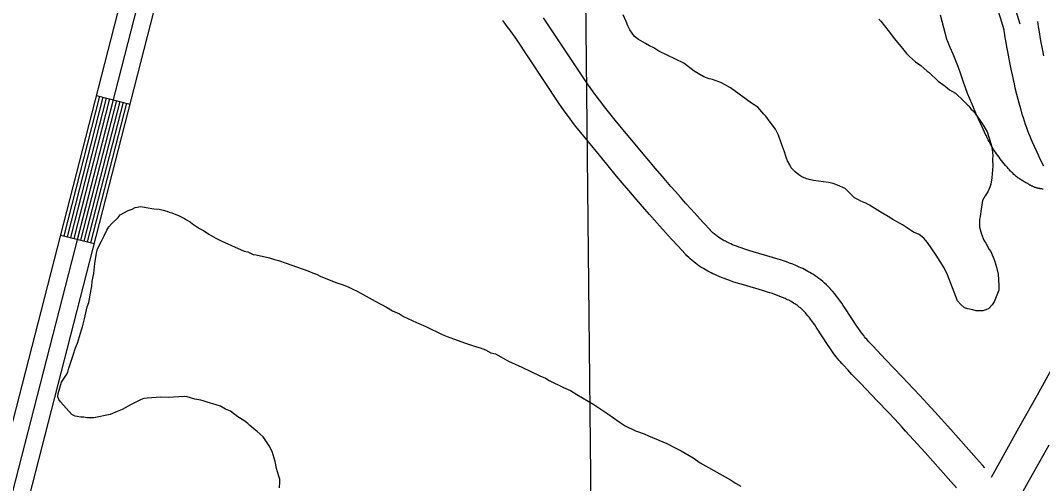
# Model space of a CAD drawing. Extents: x 3180038 to 3217926, y 922069 to 947485.
# Drawn here: x 3189603 to 3190489, y 940414 to 940815 of the extents above; entities that cross this region are included whole.
import ezdxf

# ---------------------------------------------------------------- set-up
doc = ezdxf.new("R2010")
doc.units = 0
for name, color, linetype in [('V-LEVE-TOET', 7, 'Continuous'), ('V-ROAD-CNTR', 7, 'Continuous'), ('V-RRAP-FSHR', 7, 'Continuous'), ('V-SITE-VEGE', 7, 'Continuous'), ('V-TOPO-BNDY', 7, 'Continuous')]:
    doc.layers.add(name, color=color, linetype=linetype)

msp = doc.modelspace()

# ---------------------------------------------------------------- linework, layer by layer
at = {"layer": 'V-LEVE-TOET'}
for points in [[(3190482.4, 940670.76), (3190481.95, 940670.94), (3190481.51, 940671.12), (3190481.07, 940671.3), (3190480.63, 940671.5), (3190480.2, 940671.7), (3190479.76, 940671.91), (3190479.34, 940672.13), (3190478.91, 940672.36), (3190478.5, 940672.59), (3190478.08, 940672.83), (3190477.67, 940673.08), (3190477.26, 940673.33), (3190476.86, 940673.59), (3190476.56, 940673.8), (3190476.56, 940673.8), (3190475.75, 940674.2), (3190474.94, 940674.62), (3190474.15, 940675.05), (3190473.36, 940675.5), (3190472.58, 940675.96), (3190471.81, 940676.43), (3190471.05, 940676.92), (3190470.29, 940677.42), (3190469.55, 940677.93), (3190468.81, 940678.45), (3190468.09, 940678.99), (3190467.37, 940679.54), (3190466.66, 940680.11), (3190465.96, 940680.68), (3190465.28, 940681.27), (3190464.6, 940681.87), (3190463.93, 940682.48), (3190463.27, 940683.11), (3190462.63, 940683.74), (3190461.99, 940684.39), (3190461.37, 940685.04), (3190460.76, 940685.71), (3190460.16, 940686.39), (3190459.57, 940687.08), (3190459, 940687.77), (3190458.55, 940688.33), (3190458.55, 940688.33), (3190457.35, 940689.66), (3190456.16, 940691.02), (3190455, 940692.39), (3190453.87, 940693.79), (3190452.76, 940695.2), (3190451.67, 940696.64), (3190450.61, 940698.09), (3190449.58, 940699.56), (3190448.57, 940701.05), (3190447.58, 940702.56), (3190446.62, 940704.08), (3190445.69, 940705.62), (3190444.79, 940707.18), (3190443.91, 940708.75), (3190443.07, 940710.34), (3190442.25, 940711.93), (3190441.45, 940713.55), (3190440.69, 940715.18), (3190440.65, 940715.26), (3190440.65, 940715.26), (3190436.38, 940724.36), (3190432.27, 940733.52), (3190428.3, 940742.75), (3190424.5, 940752.05), (3190422.61, 940756.85), (3190422.61, 940756.85), (3190420.67, 940762.79), (3190418.63, 940768.7), (3190416.49, 940774.57), (3190414.24, 940780.41), (3190411.9, 940786.21), (3190409.45, 940791.96), (3190406.91, 940797.67), (3190406.8, 940797.91), (3190406.8, 940797.91), (3190400.85, 940820.01)], [(3190489.86, 940669.1), (3190489.39, 940669.14), (3190488.91, 940669.19), (3190488.43, 940669.25), (3190487.96, 940669.32), (3190487.48, 940669.4), (3190487.01, 940669.48), (3190486.54, 940669.57), (3190486.07, 940669.67), (3190485.61, 940669.78), (3190485.14, 940669.9), (3190484.68, 940670.02), (3190484.22, 940670.15), (3190483.76, 940670.29), (3190483.3, 940670.44), (3190482.85, 940670.6), (3190482.4, 940670.76)]]:
    msp.add_lwpolyline(points, dxfattribs=at)
at = {"layer": 'V-ROAD-CNTR'}
for p, q in [((3189669.49, 940750.31), (3189698.55, 940742.85)), ((3189638.4, 940629.23), (3189667.46, 940621.77))]:
    msp.add_line(p, q, dxfattribs=at)
for points in [[(3190470.1, 940811.97), (3190449.77, 940878.13), (3190203.94, 941915.15), (3190124.81, 942254.37)], [(3190325.03, 941339.32), (3190435.29, 940874.19), (3190455.76, 940807.57)], [(3189284.97, 939192.37), (3189772.53, 941091.31)], [(3189469.86, 939852.15), (3189763.42, 940995.51)], [(3189270.2, 939195.16), (3189723.52, 940960.76)], [(3190179.59, 940612.93), (3190173.52, 940619.47), (3190167.83, 940625.68), (3190162.54, 940631.53), (3190157.6, 940637.04), (3190153, 940642.23), (3190148.71, 940647.1), (3190144.7, 940651.7), (3190137.25, 940660.32), (3190130.77, 940667.91), (3190125.13, 940674.57), (3190120.22, 940680.43), (3190111.69, 940690.68), (3190105.32, 940698.42), (3190095.83, 940710.03), (3190086.39, 940721.7), (3190084.71, 940723.8), (3190081.51, 940727.91), (3190078.45, 940731.96), (3190075.56, 940735.9), (3190072.8, 940739.74), (3190070.11, 940743.58), (3190032.17, 940800.82), (3190029.87, 940804.11), (3190027.62, 940807.26), (3190025.49, 940810.17), (3190023.47, 940812.88), (3190021.57, 940815.39)], [(3190201.59, 940633.33), (3190195.58, 940639.81), (3190190.02, 940645.88), (3190184.83, 940651.61), (3190180, 940657), (3190175.49, 940662.09), (3190171.28, 940666.88), (3190167.35, 940671.37), (3190160.01, 940679.87), (3190153.63, 940687.34), (3190148.07, 940693.9), (3190143.24, 940699.66), (3190134.8, 940709.81), (3190128.51, 940717.44), (3190119.11, 940728.96), (3190109.77, 940740.5), (3190108.27, 940742.38), (3190105.31, 940746.17), (3190102.51, 940749.88), (3190099.84, 940753.52), (3190097.27, 940757.1), (3190094.89, 940760.49), (3190056.96, 940817.72)], [(3190484.91, 940814.32), (3190485.64, 940809.72), (3190486.34, 940805.45), (3190487.02, 940801.45), (3190487.68, 940797.73), (3190488.97, 940790.72), (3190490.16, 940784.63)], [(3190455.28, 940809.63), (3190456.02, 940804.93), (3190456.76, 940800.49), (3190457.46, 940796.33), (3190458.15, 940792.41), (3190459.5, 940785.13), (3190460.74, 940778.74), (3190461.89, 940773.16), (3190462.94, 940768.27), (3190463.89, 940764), (3190464.75, 940760.27), (3190465.53, 940756.98), (3190466.93, 940751.3), (3190468.03, 940747.02), (3190468.88, 940743.79), (3190470.19, 940739), (3190471.57, 940734.18), (3190472.49, 940731.11), (3190473.44, 940728.15), (3190474.4, 940725.32), (3190475.37, 940722.6), (3190476.35, 940720), (3190477.31, 940717.51), (3190478.28, 940715.11), (3190479.23, 940712.81), (3190480.18, 940710.57), (3190482.03, 940706.37), (3190483.83, 940702.46), (3190485.54, 940698.83), (3190487.17, 940695.45), (3190490.24, 940689.24)], [(3189641.31, 940628.49), (3189672.4, 940749.56)], [(3189644.22, 940627.75), (3189675.3, 940748.82)], [(3189647.12, 940627), (3189678.21, 940748.07)], [(3189650.03, 940626.25), (3189681.11, 940747.33)], [(3189652.93, 940625.51), (3189684.02, 940746.58)], [(3189655.84, 940624.76), (3189686.92, 940745.83)], [(3189658.74, 940624.02), (3189689.83, 940745.09)], [(3189661.65, 940623.27), (3189692.74, 940744.34)], [(3189664.56, 940622.52), (3189695.64, 940743.6)], [(3190439.39, 940427.4), (3190437.35, 940429.73), (3190432.24, 940435.51), (3190423.3, 940445.57), (3190409.87, 940460.57), (3190396.41, 940475.55), (3190392.86, 940479.47), (3190389.49, 940483.17), (3190383.17, 940489.98), (3190377.59, 940495.91), (3190367.84, 940506.16), (3190353.25, 940521.42), (3190346.03, 940529.03), (3190342.46, 940532.82), (3190338.96, 940536.58), (3190337.92, 940537.72), (3190336.98, 940538.81), (3190336.07, 940539.89), (3190335.19, 940540.97), (3190334.38, 940542), (3190332.73, 940544.18), (3190331.22, 940546.27), (3190329.82, 940548.29), (3190328.53, 940550.19), (3190318.16, 940566.08), (3190316.71, 940568.22), (3190315.43, 940570.06), (3190314.25, 940571.71), (3190312.21, 940574.49), (3190310.57, 940576.6), (3190309.27, 940578.22), (3190307.35, 940580.51), (3190306.29, 940581.72), (3190305.19, 940582.93), (3190303.66, 940584.54), (3190302.06, 940586.11), (3190300.45, 940587.6), (3190298.83, 940588.99), (3190297.22, 940590.32), (3190295.6, 940591.56), (3190293.99, 940592.74), (3190292.38, 940593.85), (3190290.79, 940594.9), (3190289.21, 940595.89), (3190287.64, 940596.83), (3190286.08, 940597.71), (3190284.54, 940598.55), (3190283.01, 940599.35), (3190281.51, 940600.1), (3190280.03, 940600.81), (3190278.51, 940601.51), (3190275.66, 940602.76), (3190272.84, 940603.92), (3190270.11, 940604.97), (3190267.46, 940605.94), (3190264.9, 940606.83), (3190262.42, 940607.65), (3190260, 940608.43), (3190255.41, 940609.84), (3190238.72, 940614.7), (3190235.75, 940615.59), (3190233.02, 940616.45), (3190230.51, 940617.26), (3190228.2, 940618.05), (3190226.09, 940618.8), (3190224.16, 940619.52), (3190222.39, 940620.22), (3190220.77, 940620.88), (3190219.29, 940621.52), (3190217.93, 940622.14), (3190216.68, 940622.73), (3190215.54, 940623.29), (3190214.5, 940623.83), (3190213.54, 940624.34), (3190212.71, 940624.8), (3190211.05, 940625.78), (3190209.69, 940626.63), (3190208.55, 940627.4), (3190207.58, 940628.08), (3190206.76, 940628.7), (3190206.1, 940629.2), (3190204.84, 940630.24), (3190203.98, 940630.99), (3190203.39, 940631.53), (3190202.44, 940632.45), (3190201.38, 940633.55)], [(3190414.82, 940409.92), (3190409.79, 940415.62), (3190400.92, 940425.59), (3190387.54, 940440.54), (3190374.13, 940455.47), (3190370.66, 940459.3), (3190367.42, 940462.84), (3190361.24, 940469.51), (3190355.79, 940475.3), (3190346.13, 940485.46), (3190331.52, 940500.73), (3190324.22, 940508.43), (3190320.56, 940512.32), (3190316.88, 940516.27), (3190315.51, 940517.78), (3190314.18, 940519.3), (3190312.94, 940520.79), (3190311.76, 940522.23), (3190310.63, 940523.67), (3190308.6, 940526.35), (3190306.75, 940528.91), (3190305.09, 940531.31), (3190303.54, 940533.58), (3190293.18, 940549.46), (3190291.98, 940551.24), (3190290.89, 940552.8), (3190289.97, 940554.09), (3190288.27, 940556.4), (3190287.01, 940558.03), (3190286.09, 940559.18), (3190284.59, 940560.96), (3190283.9, 940561.75), (3190283.21, 940562.51), (3190282.27, 940563.49), (3190281.37, 940564.38), (3190280.45, 940565.23), (3190279.51, 940566.04), (3190278.55, 940566.82), (3190277.59, 940567.57), (3190276.6, 940568.29), (3190275.6, 940568.98), (3190274.59, 940569.65), (3190273.57, 940570.29), (3190272.53, 940570.91), (3190271.48, 940571.5), (3190270.43, 940572.08), (3190269.37, 940572.63), (3190268.3, 940573.16), (3190267.22, 940573.68), (3190266.19, 940574.16), (3190263.95, 940575.14), (3190261.76, 940576.04), (3190259.57, 940576.88), (3190257.4, 940577.67), (3190255.24, 940578.42), (3190253.1, 940579.14), (3190251.02, 940579.8), (3190246.82, 940581.09), (3190230.19, 940585.93), (3190226.95, 940586.91), (3190223.9, 940587.86), (3190221.03, 940588.8), (3190218.34, 940589.71), (3190215.8, 940590.62), (3190213.42, 940591.51), (3190211.2, 940592.38), (3190209.11, 940593.24), (3190207.16, 940594.08), (3190205.33, 940594.91), (3190203.63, 940595.71), (3190202.04, 940596.5), (3190200.55, 940597.27), (3190199.16, 940598.01), (3190197.81, 940598.76), (3190195.45, 940600.15), (3190193.36, 940601.46), (3190191.55, 940602.68), (3190189.98, 940603.78), (3190188.63, 940604.79), (3190187.4, 940605.74), (3190185.44, 940607.34), (3190183.95, 940608.65), (3190182.8, 940609.71), (3190181.21, 940611.25), (3190179.8, 940612.7)], [(3190517.46, 940553.83), (3190516.49, 940551.47), (3190515.58, 940549.34), (3190514.72, 940547.36), (3190512.99, 940543.56), (3190511.44, 940540.27), (3190510.04, 940537.39), (3190508.8, 940534.9), (3190506.54, 940530.47), (3190504.83, 940527.2), (3190502.2, 940522.28), (3190499.54, 940517.39), (3190495.38, 940509.82), (3190487.53, 940495.62), (3190480.67, 940483.24), (3190468.63, 940461.64), (3190450.55, 940429.29), (3190444.85, 940419.07)], [(3190494.82, 940447.02), (3190476.74, 940414.66), (3190467.72, 940398.49)]]:
    msp.add_lwpolyline(points, dxfattribs=at)
at = {"layer": 'V-RRAP-FSHR'}
msp.add_spline([(3188909.67, 936835.56), (3188947.17, 936904.9), (3189148.2, 937330.34), (3189156.65, 937362.67), (3189315.07, 937655.25), (3189456.11, 937980.67), (3189785.8, 938633.8), (3189989.58, 939082.49), (3190086.54, 939246.28), (3190202.2, 939544.14), (3190260.41, 939640.92), (3190317.47, 939690.4), (3190371.63, 939771.98), (3190383.24, 939818.37), (3190378.32, 939877.04), (3190456.71, 940024.39), (3190526.89, 940196.44), (3190631.99, 940397.77), (3190706.57, 940575.74), (3190844.1, 940852.1), (3190870.74, 940905.55), (3190891.62, 940984.86), (3190926.08, 941035.42), (3191101.29, 941369.43), (3191117.19, 941389.32)], degree=3, dxfattribs=at)
at = {"layer": 'V-SITE-VEGE'}
for points in [[(3190148.75, 940793.21), (3190145.31, 940795.39), (3190139.28, 940798.9), (3190135.84, 940801.52), (3190131.56, 940807.18), (3190129.86, 940810.65), (3190128.59, 940814.56), (3190126.04, 940820.2)], [(3190347.45, 940816.32), (3190349.17, 940814.58), (3190355.59, 940806.74), (3190361.16, 940799.35), (3190368.01, 940791.08), (3190371.44, 940786.72), (3190374.01, 940784.11), (3190379.17, 940779.31), (3190383.9, 940776.25), (3190389.49, 940771.45)], [(3190389.49, 940771.45), (3190391.21, 940770.14), (3190398.94, 940762.72), (3190404.96, 940758.35), (3190408.82, 940755.3), (3190413.99, 940752.23), (3190420.86, 940745.69), (3190425.58, 940740.89), (3190427.29, 940738.72), (3190429.44, 940736.54), (3190437.14, 940726.1), (3190441.41, 940718.71), (3190444.79, 940707.87), (3190445.62, 940703.54), (3190446.44, 940698.35), (3190445.99, 940694.89), (3190446.37, 940689.26), (3190445.43, 940678.89), (3190444.52, 940673.27), (3190443.63, 940670.69), (3190441.87, 940666.81), (3190439.69, 940663.37), (3190437.49, 940659.06), (3190436.14, 940651.72), (3190435.22, 940645.24), (3190434.77, 940643.08), (3190434.72, 940636.16), (3190436.4, 940630.09), (3190438.52, 940624.88), (3190440.23, 940622.27), (3190443.22, 940616.63), (3190444.5, 940614.89), (3190447.9, 940607.08), (3190449.59, 940601.44), (3190450.84, 940595.38), (3190451.63, 940585.42), (3190451.59, 940581.53), (3190447.62, 940571.18), (3190445.87, 940568.6), (3190442.82, 940565.6), (3190440.22, 940564.32), (3190437.62, 940563.48), (3190431.99, 940563.52), (3190428.97, 940564.41), (3190424.65, 940565.3), (3190421.63, 940566.19), (3190418.2, 940569.25), (3190415.63, 940572.29), (3190411.39, 940583.57), (3190408.42, 940590.95), (3190407.15, 940594.85), (3190404.17, 940600.93), (3190397.33, 940611.79), (3190389.63, 940622.66), (3190386.64, 940626.58), (3190382.34, 940629.64), (3190377.59, 940631.84), (3190368.13, 940637.97), (3190359.51, 940642.79), (3190355.64, 940645.42), (3190348.75, 940649.36), (3190339.28, 940655.06), (3190336.27, 940656.81), (3190331.95, 940658.58), (3190329.8, 940659.89), (3190326.36, 940661.65), (3190320.78, 940667.31), (3190318.2, 940669.5), (3190311.74, 940672.57), (3190307.85, 940673.9), (3190303.97, 940674.8), (3190291.01, 940676.63), (3190287.12, 940677.52), (3190284.1, 940678.41), (3190280.65, 940679.73), (3190278.07, 940681.49), (3190275.06, 940684.1), (3190271.63, 940687.59), (3190270.35, 940690.2), (3190268.22, 940693.67), (3190267.37, 940695.84), (3190266.52, 940698.44), (3190265.68, 940701.47), (3190263.14, 940708.41), (3190260.6, 940715.79), (3190258.05, 940721), (3190253.34, 940727.09), (3190249.49, 940732.31), (3190247.77, 940734.05), (3190242.63, 940740.15), (3190237.03, 940743.65), (3190218.97, 940756.76), (3190211.22, 940761.15), (3190203.45, 940764.24), (3190200.43, 940764.69), (3190195.69, 940766.46), (3190187.51, 940771.28), (3190178.48, 940778.27), (3190156.93, 940788.82), (3190152.63, 940791.45), (3190148.75, 940793.21)], [(3189648.04, 940473.57), (3189638.17, 940484.46), (3189636.89, 940486.63), (3189636.04, 940488.8), (3189636.07, 940491.83), (3189639.17, 940501.75), (3189643.11, 940507.78), (3189644.43, 940510.36), (3189645.32, 940513.82), (3189649.3, 940525.03), (3189651.08, 940531.5), (3189652.84, 940535.38), (3189656.39, 940547.03), (3189657.28, 940549.62), (3189659.06, 940556.53), (3189661.3, 940566.89), (3189662.63, 940570.77), (3189664.88, 940582), (3189665.33, 940584.59), (3189665.8, 940589.34), (3189667.15, 940595.82), (3189668.08, 940604.46), (3189669.45, 940613.53), (3189670.34, 940617.42), (3189673.85, 940623.88), (3189676.05, 940628.62), (3189678.25, 940633.36), (3189680, 940636.38), (3189682.62, 940639.38), (3189688.28, 940644.53), (3189690.03, 940646.68), (3189696.98, 940650.52), (3189700.45, 940651.79), (3189703.06, 940653.07), (3189707.82, 940653.89), (3189712.57, 940652.99), (3189719.05, 940652.08), (3189723.81, 940651.61), (3189727.26, 940650.72), (3189730.28, 940649.83), (3189732.44, 940648.94), (3189734.59, 940648.5), (3189741.06, 940645.85), (3189745.8, 940643.65), (3189747.52, 940642.34), (3189750.54, 940640.59), (3189752.68, 940638.84), (3189758.71, 940634.9), (3189762.15, 940633.15), (3189766.89, 940630.08), (3189772.92, 940626.57), (3189778.09, 940623.94), (3189797.48, 940615.14), (3189800.5, 940614.68), (3189805.25, 940612.48), (3189807.84, 940612.03), (3189819.49, 940609.35), (3189823.81, 940608.02), (3189827.26, 940607.12), (3189833.73, 940604.91), (3189852.71, 940598.28), (3189856.59, 940596.52), (3189860.04, 940595.19), (3189863.92, 940593.43), (3189877.71, 940587.7)], [(3189877.71, 940587.7), (3189883.32, 940585.93), (3189888.07, 940584.16), (3189891.51, 940582.41), (3189895.39, 940580.65), (3189910.89, 940571.88), (3189920.8, 940566.61), (3189925.97, 940563.54), (3189932, 940560.9), (3189935.45, 940558.71), (3189946.65, 940553.43), (3189954.84, 940549.91), (3189969.06, 940542.88), (3189973.37, 940541.12), (3189988.46, 940535.81), (3189998.82, 940532.27), (3190001.84, 940531.38), (3190006.58, 940529.62), (3190011.32, 940526.98), (3190015.2, 940526.09), (3190026.4, 940519.95), (3190038.04, 940514.67), (3190053.55, 940507.19), (3190058.72, 940504.99), (3190061.74, 940503.24), (3190074.23, 940497.09), (3190080.27, 940494.45), (3190085.86, 940490.94), (3190100.5, 940482.18), (3190112.55, 940474.3), (3190122.44, 940467.3), (3190127.61, 940463.8), (3190136.65, 940459.41), (3190143.99, 940456.76), (3190147.86, 940455), (3190163.82, 940448.39), (3190171.57, 940444.43), (3190176.31, 940442.23), (3190186.64, 940436.1), (3190192.66, 940431.73), (3190218.93, 940416.82), (3190223.24, 940414.19), (3190227.98, 940411.56)], [(3189827.9, 940409.9), (3189828.37, 940415.09), (3189828.39, 940417.68), (3189827.12, 940421.15), (3189825.43, 940426.79), (3189824.18, 940432.85), (3189821.65, 940441.52), (3189819.1, 940446.3), (3189816.1, 940450.64), (3189813.97, 940454.12), (3189808.81, 940458.92), (3189805.8, 940461.1), (3189802.37, 940464.16), (3189800.65, 940465.9), (3189797.21, 940468.52), (3189792.04, 940471.59), (3189785.6, 940476.4), (3189781.28, 940478.16), (3189776.98, 940480.79), (3189773.1, 940482.12), (3189765.33, 940484.34), (3189762.74, 940485.23), (3189759.72, 940486.11), (3189754.54, 940487.02), (3189748.06, 940488.8), (3189745.47, 940489.25), (3189731.63, 940488.49), (3189725.14, 940488.55), (3189713.45, 940487.77), (3189710.42, 940487.36), (3189708.25, 940486.51), (3189699.57, 940482.25), (3189691.75, 940477.99), (3189687.41, 940476.29), (3189681.34, 940473.75), (3189667.04, 940470.83), (3189660.99, 940470.87), (3189658.4, 940471.33), (3189655.81, 940471.35), (3189651.05, 940472.25), (3189648.04, 940473.57)]]:
    msp.add_lwpolyline(points, dxfattribs=at)
at = {"layer": 'V-TOPO-BNDY'}
msp.add_line((3190109.41, 939329.52), (3190081.49, 941997.08), dxfattribs=at)

doc.saveas('drawing.dxf')
